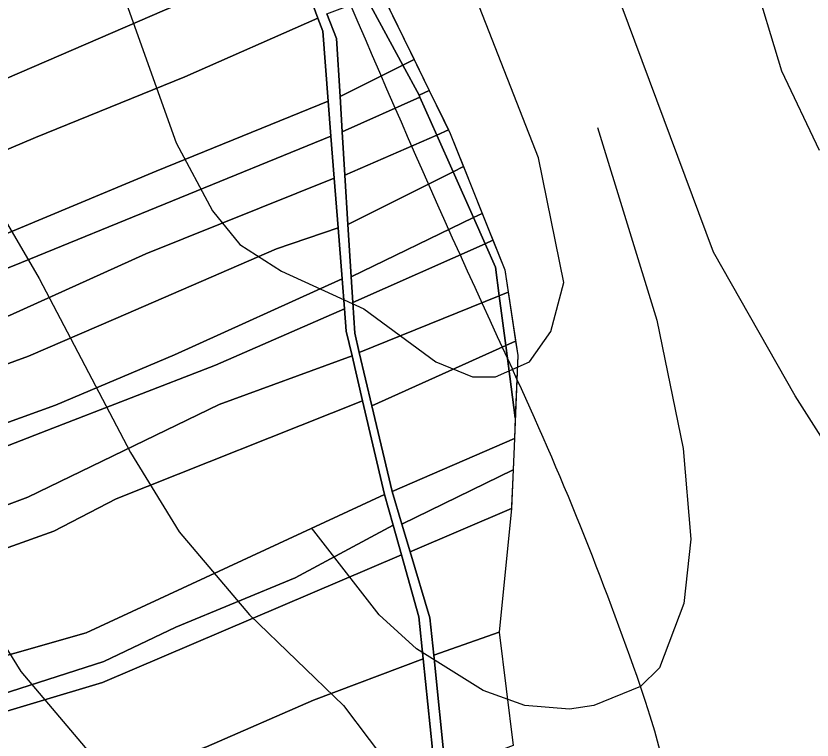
# Model space of a CAD drawing. Extents: x -510989 to -501240, y -1184665 to -1176089.
# Drawn here: x -508791.8 to -508581, y -1178596.2 to -1178404.4 of the extents above; entities that cross this region are included whole.
import ezdxf

# ---------------------------------------------------------------- set-up
doc = ezdxf.new("R2010")
doc.units = 0
for name, color, linetype in [('lesni_pozemek', 7, 'Continuous'), ('NAVRH_rozvodnice', 7, 'Continuous'), ('ostatni_plocha_x_ostatni_komunikace', 7, 'Continuous'), ('popis', 7, 'Continuous'), ('STAV_povodi', 7, 'Continuous'), ('vrstevnice_01', 7, 'Continuous'), ('vrstevnice_02', 7, 'Continuous'), ('vrstevnice_03', 7, 'Continuous')]:
    doc.layers.add(name, color=color, linetype=linetype)

msp = doc.modelspace()

# ---------------------------------------------------------------- linework, layer by layer
at = {"layer": 'lesni_pozemek'}
msp.add_lwpolyline([(-508823.72, -1178407.29), (-508775.1, -1178387.24), (-508739.8, -1178372.05), (-508723.35, -1178363.5), (-508722.96, -1178367.46), (-508719.35, -1178384.42), (-508717.91, -1178388.34), (-508752.43, -1178402.95), (-508822.14, -1178433.03)], dxfattribs=at)
for points in [[(-508717.91, -1178388.34), (-508711.8, -1178405.03), (-508747.07, -1178420.57), (-508786.54, -1178436.62), (-508818.83, -1178450.27), (-508851.86, -1178462.49), (-508883.28, -1178472.19), (-508975.6, -1178490), (-509034.85, -1178494.89), (-509057.51, -1178500.36), (-509064.65, -1178485.43), (-509046.4, -1178480), (-509012.39, -1178474.7), (-508976.98, -1178470.38), (-508966.94, -1178466.65), (-508943.87, -1178465.37), (-508896.48, -1178453.98), (-508862.6, -1178446.85), (-508822.14, -1178433.03), (-508752.43, -1178402.95)], [(-508698.87, -1178399.82), (-508689.32, -1178417.48), (-508705.93, -1178425.75), (-508706.87, -1178410.39), (-508709.48, -1178403.85)], [(-508710.55, -1178408.46), (-508709.09, -1178426.97), (-508754.59, -1178445.55), (-508797.64, -1178463.43), (-508822.28, -1178473.66), (-508848.44, -1178483.7), (-508884.95, -1178494.03), (-508941.04, -1178504.33), (-509000.63, -1178511.98), (-509039.44, -1178518.8), (-509053.47, -1178520.38), (-509067.62, -1178519.38), (-509060.62, -1178515.98), (-509057.51, -1178500.36), (-509034.85, -1178494.89), (-508975.6, -1178490), (-508883.28, -1178472.19), (-508851.86, -1178462.49), (-508818.83, -1178450.27), (-508786.54, -1178436.62), (-508747.07, -1178420.57), (-508711.8, -1178405.03)], [(-508685.04, -1178425.39), (-508684.8, -1178425.93), (-508705.35, -1178435.11), (-508705.93, -1178425.75), (-508689.32, -1178417.48)], [(-508708.36, -1178436.29), (-508792.21, -1178470.5), (-508842.92, -1178490.3), (-508874.96, -1178500.15), (-508938.58, -1178513.29), (-509067.91, -1178531.72), (-509067.62, -1178519.38), (-509053.47, -1178520.38), (-509039.44, -1178518.8), (-509000.63, -1178511.98), (-508941.04, -1178504.33), (-508884.95, -1178494.03), (-508848.44, -1178483.7), (-508822.28, -1178473.66), (-508797.64, -1178463.43), (-508754.59, -1178445.55), (-508709.09, -1178426.97)], [(-508705.35, -1178435.11), (-508684.8, -1178425.93), (-508680.34, -1178435.97), (-508704.65, -1178446.59)], [(-508707.48, -1178447.43), (-508757.4, -1178467.42), (-508793.43, -1178483.76), (-508839.17, -1178501.69), (-508922.58, -1178521.13), (-509067.34, -1178541), (-509068.05, -1178537.65), (-509067.91, -1178531.72), (-508938.58, -1178513.29), (-508874.96, -1178500.15), (-508842.92, -1178490.3), (-508792.21, -1178470.5), (-508708.36, -1178436.29)], [(-508676.02, -1178445.69), (-508703.85, -1178459.64), (-508704.65, -1178446.59), (-508680.34, -1178435.97)], [(-508670.62, -1178457.84), (-508703, -1178473.49), (-508703.85, -1178459.64), (-508676.02, -1178445.69)], [(-508706.46, -1178460.5), (-508722.75, -1178466.14), (-508765.33, -1178484.52), (-508788.4, -1178494.49), (-508827.36, -1178508.75), (-508867.12, -1178524.13), (-508929.73, -1178530.12), (-508958.54, -1178534.17), (-508998.7, -1178544.63), (-509065.84, -1178552.64), (-509065.25, -1178550.72), (-509067.34, -1178541), (-508922.58, -1178521.13), (-508839.17, -1178501.69), (-508793.43, -1178483.76), (-508757.4, -1178467.42), (-508707.48, -1178447.43)], [(-508667.55, -1178464.74), (-508702.58, -1178480.34), (-508703, -1178473.49), (-508670.62, -1178457.84)], [(-508722.75, -1178466.14), (-508706.46, -1178460.5), (-508705.39, -1178474.04), (-508749.78, -1178494.14), (-508781.31, -1178507.49), (-508830.87, -1178525.39), (-508867.91, -1178538.01), (-508928.36, -1178544.13), (-508977.41, -1178552.83), (-509068.71, -1178562.12), (-509065.84, -1178552.64), (-508998.7, -1178544.63), (-508958.54, -1178534.17), (-508929.73, -1178530.12), (-508867.12, -1178524.13), (-508827.36, -1178508.75), (-508788.4, -1178494.49), (-508765.33, -1178484.52)], [(-508664.79, -1178470.94), (-508663.8, -1178478.52), (-508700.87, -1178493.56), (-508702.08, -1178488.46), (-508702.58, -1178480.34), (-508667.55, -1178464.74)], [(-508704.77, -1178481.97), (-508738.88, -1178496.86), (-508783.53, -1178514.19), (-508825.98, -1178530.66), (-508861.42, -1178543.38), (-508920.04, -1178548.71), (-508965.85, -1178556.61), (-508993.42, -1178562.43), (-509067.23, -1178570.68), (-509068.71, -1178562.12), (-508977.41, -1178552.83), (-508928.36, -1178544.13), (-508867.91, -1178538.01), (-508830.87, -1178525.39), (-508781.31, -1178507.49), (-508749.78, -1178494.14), (-508705.39, -1178474.04)], [(-508662.07, -1178491.71), (-508697.52, -1178507.69), (-508700.87, -1178493.56), (-508663.8, -1178478.52)], [(-508704.31, -1178487.86), (-508702.78, -1178494.41), (-508737.94, -1178507.32), (-508788.64, -1178531.83), (-508827.81, -1178546.52), (-508861.73, -1178557.86), (-508926.56, -1178564.75), (-508971.21, -1178571.08), (-509006.72, -1178577.25), (-509033.74, -1178579.63), (-509047.36, -1178583.77), (-509068.11, -1178584.82), (-509066.42, -1178575.37), (-509067.23, -1178570.68), (-508993.42, -1178562.43), (-508965.85, -1178556.61), (-508920.04, -1178548.71), (-508861.42, -1178543.38), (-508825.98, -1178530.66), (-508783.53, -1178514.19), (-508738.88, -1178496.86), (-508704.77, -1178481.97)], [(-508662.07, -1178491.71), (-508659.57, -1178510.85), (-508659.8, -1178516.33), (-508692.16, -1178530.34), (-508697.52, -1178507.69)], [(-508699.99, -1178506.32), (-508765.23, -1178532.27), (-508781.68, -1178540.86), (-508819.35, -1178554.28), (-508856.26, -1178566.38), (-508917.7, -1178573.41), (-509002.31, -1178585.02), (-509035.54, -1178590.95), (-509065.29, -1178593.71), (-509068.11, -1178584.82), (-509047.36, -1178583.77), (-509033.74, -1178579.63), (-509006.72, -1178577.25), (-508971.21, -1178571.08), (-508926.56, -1178564.75), (-508861.73, -1178557.86), (-508827.81, -1178546.52), (-508788.64, -1178531.83), (-508737.94, -1178507.32), (-508702.78, -1178494.41)], [(-508694.2, -1178531.12), (-508773.17, -1178567.76), (-508848.8, -1178589.27), (-508905.8, -1178590.26), (-508927.09, -1178591.28), (-508977.94, -1178598.38), (-509066.11, -1178611.08), (-509062.51, -1178602.52), (-509065.29, -1178593.71), (-509035.54, -1178590.95), (-509002.31, -1178585.02), (-508917.7, -1178573.41), (-508856.26, -1178566.38), (-508819.35, -1178554.28), (-508781.68, -1178540.86), (-508765.23, -1178532.27), (-508699.99, -1178506.32)], [(-508660.14, -1178524.63), (-508689.57, -1178538.98), (-508692.16, -1178530.34), (-508659.8, -1178516.33)], [(-508660.53, -1178534.18), (-508660.6, -1178534.84), (-508687.39, -1178546.29), (-508689.57, -1178538.98), (-508660.14, -1178524.63)], [(-508691.9, -1178539.27), (-508717.79, -1178553.24), (-508749.42, -1178566.28), (-508768.45, -1178575.36), (-508847.66, -1178600.8), (-508914.58, -1178601.44), (-508962.38, -1178605.49), (-509001.19, -1178610.54), (-509071.33, -1178620.51), (-509066.11, -1178611.08), (-508977.94, -1178598.38), (-508927.09, -1178591.28), (-508905.8, -1178590.26), (-508848.8, -1178589.27), (-508773.17, -1178567.76), (-508694.2, -1178531.12)], [(-508660.6, -1178534.84), (-508663.81, -1178567.56), (-508681.14, -1178573.67), (-508682.14, -1178563.83), (-508687.39, -1178546.29)], [(-508689.7, -1178547.08), (-508768.8, -1178580.92), (-508819.34, -1178596.04), (-508853.82, -1178606.35), (-508897.56, -1178616.84), (-508928.77, -1178617.24), (-508971.61, -1178619.89), (-509006.67, -1178624.56), (-509054.7, -1178627.16), (-509076.91, -1178629.11), (-509074.36, -1178626), (-509071.33, -1178620.51), (-509001.19, -1178610.54), (-508962.38, -1178605.49), (-508914.58, -1178601.44), (-508847.66, -1178600.8), (-508768.45, -1178575.36), (-508749.42, -1178566.28), (-508717.79, -1178553.24), (-508691.9, -1178539.27)], [(-508685.06, -1178563.52), (-508683.92, -1178574.65), (-508712.94, -1178585.61), (-508741.33, -1178597.92), (-508796.54, -1178617.89), (-508838.72, -1178627.31), (-508858.45, -1178633.41), (-508882.13, -1178638.15), (-508916.08, -1178642.26), (-508956.82, -1178645.68), (-508998.59, -1178648.35), (-509027.25, -1178649.57), (-509054.58, -1178650.03), (-509054.7, -1178627.16), (-509006.67, -1178624.56), (-508971.61, -1178619.89), (-508928.77, -1178617.24), (-508897.56, -1178616.84), (-508853.82, -1178606.35), (-508819.34, -1178596.04), (-508768.8, -1178580.92), (-508689.7, -1178547.08)], [(-508663.81, -1178567.56), (-508660.1, -1178597.59), (-508678.01, -1178604.42), (-508681.14, -1178573.67)], [(-508712.94, -1178585.61), (-508683.92, -1178574.65), (-508680.85, -1178604.64), (-508791.99, -1178643.51), (-508888.15, -1178680.51), (-508882.24, -1178674), (-508884.37, -1178665.06), (-508955.25, -1178684.75), (-508960.15, -1178669.29), (-509059.22, -1178683.03), (-509056.08, -1178669.28), (-509054.58, -1178650.03), (-509027.25, -1178649.57), (-508998.59, -1178648.35), (-508956.82, -1178645.68), (-508916.08, -1178642.26), (-508882.13, -1178638.15), (-508858.45, -1178633.41), (-508838.72, -1178627.31), (-508796.54, -1178617.89), (-508741.33, -1178597.92)]]:
    msp.add_lwpolyline(points, close=True, dxfattribs=at)
at = {"layer": 'NAVRH_rozvodnice'}
for centre, radius, start, end in [((-505802.14, -1177170.68), 3151.33, 202.12385, 204.91), ((-509464.26, -1178871.35), 886.41, 19.05222, 24.91), ((-508856.07, -1178661.31), 242.98, 348.0136, 19.0522)]:
    msp.add_arc(centre, radius, start, end, dxfattribs=at)
at = {"layer": 'ostatni_plocha_x_ostatni_komunikace'}
for points in [[(-508680.85, -1178604.64), (-508683.92, -1178574.65), (-508685.06, -1178563.52), (-508689.7, -1178547.08), (-508691.9, -1178539.27), (-508694.2, -1178531.12), (-508699.99, -1178506.32), (-508702.78, -1178494.41), (-508704.31, -1178487.86), (-508704.77, -1178481.97), (-508705.39, -1178474.04), (-508706.46, -1178460.5), (-508707.48, -1178447.43), (-508708.36, -1178436.29), (-508709.09, -1178426.97), (-508710.55, -1178408.46), (-508711.8, -1178405.03), (-508717.91, -1178388.34)], [(-508709.48, -1178403.85), (-508706.87, -1178410.39), (-508705.93, -1178425.75), (-508705.35, -1178435.11), (-508704.65, -1178446.59), (-508703.85, -1178459.64), (-508703, -1178473.49), (-508702.58, -1178480.34), (-508702.08, -1178488.46), (-508700.87, -1178493.56), (-508697.52, -1178507.69), (-508692.16, -1178530.34), (-508689.57, -1178538.98), (-508687.39, -1178546.29), (-508682.14, -1178563.83), (-508681.14, -1178573.67), (-508678.01, -1178604.42)]]:
    msp.add_lwpolyline(points, dxfattribs=at)
for points in [[(-508694.97, -1178398.34), (-508686.34, -1178416), (-508689.32, -1178417.48), (-508698.87, -1178399.82)], [(-508686.34, -1178416), (-508682.33, -1178424.2), (-508685.04, -1178425.39), (-508689.32, -1178417.48)], [(-508685.04, -1178425.39), (-508682.33, -1178424.2), (-508679.39, -1178430.22), (-508677.24, -1178434.62), (-508680.34, -1178435.97), (-508684.8, -1178425.93)], [(-508676.78, -1178435.56), (-508673.28, -1178444.32), (-508676.02, -1178445.69), (-508680.34, -1178435.97), (-508677.24, -1178434.62)], [(-508676.02, -1178445.69), (-508673.28, -1178444.32), (-508668.33, -1178456.73), (-508670.62, -1178457.84)], [(-508670.62, -1178457.84), (-508668.33, -1178456.73), (-508665.49, -1178463.82), (-508667.55, -1178464.74)], [(-508667.55, -1178464.74), (-508665.49, -1178463.82), (-508662.37, -1178471.65), (-508661.45, -1178477.57), (-508663.8, -1178478.52), (-508664.79, -1178470.94)], [(-508661.45, -1178477.57), (-508659.47, -1178490.54), (-508662.07, -1178491.71), (-508663.8, -1178478.52)], [(-508659.47, -1178490.54), (-508658.89, -1178494.32), (-508659.57, -1178510.85), (-508662.07, -1178491.71)]]:
    msp.add_lwpolyline(points, close=True, dxfattribs=at)
at = {"layer": 'popis'}
msp.add_lwpolyline([(-508759.33, -1178188.65), (-508753.07, -1178201.21), (-508743.07, -1178221.26), (-508734.7, -1178238.07), (-508727.03, -1178272.94), (-508718.12, -1178313.45), (-508707.47, -1178356.67), (-508700.69, -1178381.85), (-508696.96, -1178394.26), (-508690.66, -1178407.17), (-508682.33, -1178424.2), (-508676.78, -1178435.56), (-508662.37, -1178471.65), (-508658.89, -1178494.32), (-508659.8, -1178516.33), (-508660.6, -1178534.84), (-508663.81, -1178567.56), (-508660.1, -1178597.59)], dxfattribs=at)
at = {"layer": 'STAV_povodi'}
for centre, radius, start, end in [((-505802.14, -1177170.68), 3151.33, 202.12385, 204.91), ((-509464.26, -1178871.35), 886.41, 19.05222, 24.91), ((-508856.07, -1178661.31), 242.98, 348.0136, 19.0522)]:
    msp.add_arc(centre, radius, start, end, dxfattribs=at)
at = {"layer": 'vrstevnice_01'}
for points in [[(-508754.81, -1178620), (-508790.41, -1178578), (-508800.31, -1178562), (-508809.31, -1178537), (-508816.59, -1178512), (-508832.09, -1178478), (-508848.59, -1178451), (-508875.19, -1178416), (-508893.41, -1178390), (-508905, -1178371), (-508937.41, -1178310), (-508971.91, -1178238), (-508988.41, -1178211), (-508999.69, -1178197), (-509016.5, -1178182)], [(-508630, -1178190), (-508631.41, -1178208), (-508639.81, -1178238), (-508642.41, -1178263), (-508641.5, -1178274), (-508634, -1178299), (-508604.81, -1178367), (-508589.09, -1178419), (-508579.09, -1178440)], [(-508807.91, -1178335), (-508790.81, -1178350), (-508774.31, -1178373), (-508766.41, -1178390), (-508749.31, -1178438), (-508739.69, -1178456), (-508732.5, -1178465), (-508721.41, -1178472), (-508699.69, -1178482), (-508680.59, -1178496), (-508670.91, -1178500), (-508664.81, -1178500), (-508655.81, -1178496), (-508650.19, -1178488), (-508646.69, -1178475), (-508653.41, -1178442), (-508669.81, -1178400), (-508685.09, -1178366), (-508691.81, -1178347), (-508696.5, -1178324), (-508698.19, -1178243), (-508695.5, -1178222), (-508686.69, -1178202), (-508684.31, -1178192)]]:
    msp.add_lwpolyline(points, dxfattribs=at)
at = {"layer": 'vrstevnice_02'}
for points in [[(-508981.81, -1178183), (-508956.5, -1178215), (-508940.91, -1178239), (-508902.81, -1178301), (-508874.09, -1178352), (-508853.5, -1178384), (-508817, -1178426), (-508799.59, -1178450), (-508785.59, -1178474), (-508761.41, -1178520), (-508748.5, -1178541), (-508729.91, -1178563), (-508705, -1178587), (-508684.69, -1178614)], [(-508563.81, -1178539), (-508585.5, -1178505), (-508607.09, -1178467), (-508641, -1178376), (-508660.31, -1178332), (-508665.19, -1178319), (-508669.59, -1178298), (-508671.91, -1178249), (-508669.31, -1178231), (-508659.91, -1178197), (-508658.91, -1178185)]]:
    msp.add_lwpolyline(points, dxfattribs=at)
at = {"layer": 'vrstevnice_03'}
msp.add_lwpolyline([(-508637.81, -1178434), (-508622.09, -1178485), (-508615.09, -1178519), (-508613.09, -1178543), (-508614.91, -1178560), (-508621.41, -1178577), (-508626.41, -1178582), (-508638.81, -1178587), (-508645.19, -1178588), (-508657, -1178587), (-508668.09, -1178583), (-508685.69, -1178572), (-508695.59, -1178563), (-508713.5, -1178540)], dxfattribs=at)

doc.saveas('drawing.dxf')
